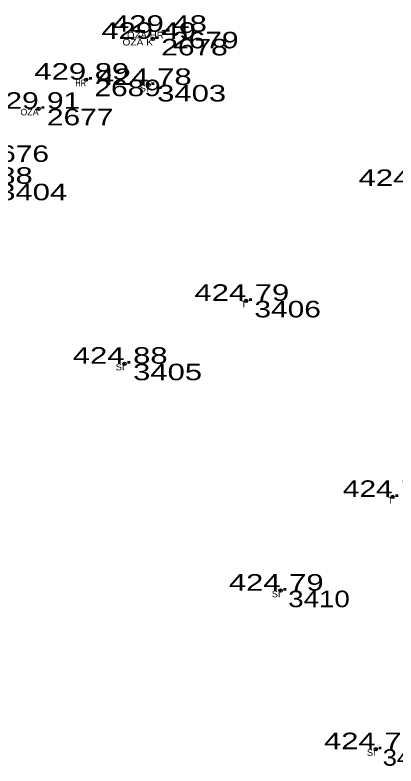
# Model space of a CAD drawing. Extents: x -639390 to -639074, y -1138747 to -1138358.
# Drawn here: x -639320.77 to -639303.51, y -1138436.19 to -1138402.14 of the extents above; entities that cross this region are included whole.
import ezdxf
from ezdxf.enums import TextEntityAlignment as Align

# ---------------------------------------------------------------- set-up
doc = ezdxf.new("R2010")
doc.units = 0
doc.header["$LTSCALE"] = 0.3
doc.header["$PDMODE"] = 32
doc.header["$PDSIZE"] = 0.15
for name, color, linetype in [('11', 7, 'Continuous'), ('12', 7, 'Continuous'), ('13', 7, 'Continuous'), ('57', 7, 'Continuous')]:
    doc.layers.add(name, color=color, linetype=linetype)

msp = doc.modelspace()

# ---------------------------------------------------------------- linework, layer by layer
at = {"layer": '11'}
for p in [(-639314.03, -1138402.9), (-639314.52, -1138403.22), (-639317.55, -1138405.07), (-639314.72, -1138405.31), (-639319.7, -1138406.39), (-639310.3, -1138415.1), (-639315.81, -1138417.95), (-639303.66, -1138423.99), (-639308.74, -1138428.24), (-639304.43, -1138435.43)]:
    msp.add_point(p, dxfattribs=at)

# ---------------------------------------------------------------- texts
at = {"layer": '12'}
for s, width, p in [('429.48 ', 1.4, (-639314.03, -1138402.9)), ('429.49 ', 1.4, (-639314.52, -1138403.22)), ('429.89 ', 1.4, (-639317.55, -1138405.07)), ('424.78 ', 1.4, (-639314.72, -1138405.31)), ('429.91 ', 1.35, (-639319.699, -1138406.39)), ('424.88 ', 1.4, (-639321.92, -1138409.79)), ('424.53 ', 1.4, (-639302.86, -1138409.89)), ('424.79 ', 1.4, (-639310.3, -1138415.1)), ('424.88 ', 1.4, (-639315.81, -1138417.95)), ('424.71 ', 1.35, (-639303.659, -1138423.99)), ('424.79 ', 1.4, (-639308.74, -1138428.24)), ('424.78 ', 1.4, (-639304.43, -1138435.43))]:
    msp.add_text(s, height=0.75, dxfattribs=dict(at, width=width)).set_placement(p, align=Align.CENTER)
at = {"layer": '13'}
for s, width, p in [(' 2678', 1.35, (-639314.52, -1138403.97)), (' 2679', 1.35, (-639314.03, -1138403.65)), (' 2689', 1.35, (-639317.55, -1138405.82)), (' 3403', 1.4, (-639314.72, -1138406.06)), (' 2677', 1.35, (-639319.7, -1138407.14)), (' 2676', 1.35, (-639322.62, -1138408.8)), (' 3404', 1.4, (-639321.92, -1138410.54)), (' 3406', 1.35, (-639310.3, -1138415.85)), (' 3405', 1.4, (-639315.81, -1138418.7)), (' 3410', 1.25, (-639308.74, -1138428.99)), (' 3411', 1.15, (-639304.43, -1138436.18))]:
    msp.add_text(s, height=0.75, dxfattribs=dict(at, width=width)).set_placement(p)
at = {"layer": '57'}
for s, width, p in [('OZA HR', 1.1, (-639314.029, -1138403.2)), ('OZA K', 1.15, (-639314.519, -1138403.52)), ('HR', 0.85, (-639317.549, -1138405.37)), ('SI', 1.05, (-639314.72, -1138405.61)), ('T', 0.85, (-639310.3, -1138415.4)), ('SI', 1.05, (-639315.81, -1138418.25)), ('T', 0.85, (-639303.66, -1138424.29)), ('SI', 1.05, (-639308.74, -1138428.54)), ('SI', 1.05, (-639304.43, -1138435.73))]:
    msp.add_text(s, height=0.3, dxfattribs=dict(at, width=width)).set_placement(p, align=Align.RIGHT)
msp.add_text('OZA', height=0.3, dxfattribs=at).set_placement((-639319.7, -1138406.69), align=Align.RIGHT)

doc.saveas('drawing.dxf')
